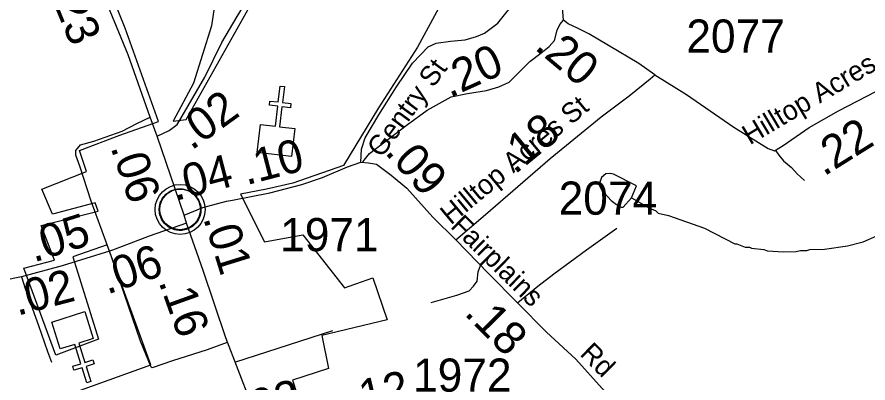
# Model space of a CAD drawing. Extents: x 1248224 to 1454986, y 825081 to 985870.
# Drawn here: x 1364245 to 1367456, y 897183 to 898562 of the extents above; entities that cross this region are included whole.
import ezdxf

# ---------------------------------------------------------------- set-up
doc = ezdxf.new("R2010")
doc.units = 0
for name, color, linetype in [('Exist Boundary Political City Limit New', 7, 'Continuous'), ('Exist Civil Demographics Community CELL', 7, 'Continuous'), ('Exist Cultural Church CELL', 7, 'Continuous'), ('Exist Hydrographic Misc Water Feature', 7, 'Continuous'), ('Exist Road Non-System Type 51', 7, 'Continuous'), ('Exist Road Primary NC Attributed', 7, 'Continuous'), ('Exist Road Primary NC Mileage Hundredths English Label', 7, 'Continuous'), ('Exist Road Secondary Mileage Hundredths English Label', 7, 'Continuous'), ('Exist Road Secondary Type 51 Attributed', 7, 'Continuous'), ('Exist Road Secondary Type 51 Label', 7, 'Continuous'), ('Exist Road Secondary Type 51 Number Label', 7, 'Continuous'), ('Map Preparation Boundary City Limit Buffer Line', 7, 'Continuous')]:
    doc.layers.add(name, color=color, linetype=linetype)

msp = doc.modelspace()

# ---------------------------------------------------------------- linework, layer by layer
at = {"layer": 'Exist Boundary Political City Limit New'}
for points in [[(1364998.5, 898666.6), (1364978.3, 898528.9), (1364910.8, 898313.1), (1364834.5, 898170.3), (1364883.3, 898176.2), (1365244.8, 898821)], [(1365948.5, 898804.5), (1365755.9, 898448.3), (1365609.2, 898220.1), (1365477.2, 898002.3), (1365285.6, 897935.8), (1365186.6, 897912.9), (1365088, 897895), (1365178.5, 897715.4), (1365323.8, 897741.8), (1365480, 897541.3), (1365587.4, 897579.3), (1365641.3, 897420.6), (1365395.1, 897361.3), (1365420.8, 897237.3), (1365284.5, 897193), (1365343.4, 897011.6)], [(1364632.4, 898116.9), (1364778, 898168.4), (1364652.9, 898520.5), (1364549.3, 898776.8)], [(1363808.7, 896913.4), (1364749.6, 897251.6), (1364585.4, 897703.9), (1364454.9, 897657.8), (1364551.7, 897347.7), (1364391, 897288.1), (1364270.5, 897615.5), (1364385.7, 897646.3), (1364335.8, 897776.9), (1364550.9, 897830.7), (1364539.1, 897862.5), (1364378.7, 897819.7), (1364338.6, 897913.3), (1364507.2, 897980.6), (1364480.7, 898059.2), (1364632.4, 898116.9)]]:
    msp.add_lwpolyline(points, dxfattribs=at)
at = {"layer": 'Exist Civil Demographics Community CELL'}
msp.add_lwpolyline([(1364782.7, 897849.4), (1364783.7, 897855), (1364785.4, 897861.5), (1364788.4, 897868.7), (1364791.3, 897874.5), (1364794.6, 897880.2), (1364798.4, 897885.3), (1364802.3, 897889.7), (1364806.9, 897894.3), (1364812.5, 897898.9), (1364817.9, 897902.5), (1364822.8, 897905.4), (1364827.8, 897907.9), (1364833.3, 897910.2), (1364838.9, 897912), (1364843.3, 897913.1), (1364848.1, 897913.9), (1364852.2, 897914.6), (1364858.6, 897914.9), (1364863, 897914.8), (1364868.7, 897914.5), (1364873.6, 897913.8), (1364878.5, 897912.8), (1364883.5, 897911.4), (1364888.7, 897909.4), (1364895.3, 897906.5), (1364901.6, 897903), (1364906.7, 897899.5), (1364911.8, 897895.4), (1364915.1, 897892.3), (1364919.3, 897887.9), (1364923.1, 897883.2), (1364926.2, 897878.6), (1364929.3, 897873.6), (1364931.8, 897868.5), (1364933.8, 897863.5), (1364935.4, 897858.5), (1364936.7, 897853.9), (1364937.8, 897847.8), (1364938.4, 897843.1), (1364938.6, 897837.1), (1364938.5, 897831.3), (1364937.9, 897825.6), (1364936.9, 897820.2), (1364935.3, 897814), (1364933.4, 897808.2), (1364931.1, 897803.1), (1364928, 897797.1), (1364924.7, 897791.8), (1364921.2, 897787.1), (1364917, 897782.3), (1364911.7, 897777.4), (1364906.7, 897773.2), (1364901.7, 897769.8), (1364897.4, 897767.3), (1364890.6, 897764.1), (1364883.4, 897761.3), (1364877.5, 897759.9), (1364870.9, 897758.6), (1364866.4, 897758.1), (1364861.9, 897757.9), (1364856.4, 897757.9), (1364852.1, 897758.3), (1364846.4, 897759), (1364840.5, 897760.3), (1364835.9, 897761.6), (1364830.8, 897763.5), (1364826.2, 897765.5), (1364822.3, 897767.7), (1364815.4, 897771.8), (1364809.9, 897776.1), (1364805, 897780.6), (1364800.5, 897785.4), (1364797.3, 897789.4), (1364794.3, 897793.5), (1364790.2, 897800.6), (1364788.5, 897804.2), (1364786.8, 897808.2), (1364784.2, 897816.4), (1364782.7, 897823.4), (1364782, 897828.6), (1364781.7, 897834.9), (1364781.6, 897839.6), (1364782.2, 897846.1)], close=True, dxfattribs=at)
for centre, radius in [((1364860.3, 897837), 94.3), ((1364860, 897837.2), 76.7)]:
    msp.add_circle(centre, radius, dxfattribs=at)
at = {"layer": 'Exist Cultural Church CELL'}
for points in [[(1365163.2, 898157.2), (1365219.8, 898150.7), (1365228.7, 898226.3), (1365196.9, 898230), (1365198.8, 898245.9), (1365230.5, 898242.2), (1365237.6, 898301.9), (1365253.5, 898300), (1365246.5, 898240.3), (1365278.2, 898236.6), (1365276.4, 898220.7), (1365244.6, 898224.4), (1365235.7, 898148.8), (1365292.9, 898142), (1365280.5, 898036.2), (1365150.8, 898051.5)], [(1364532.2, 897350.1), (1364477.9, 897333), (1364500.7, 897260.3), (1364531.2, 897269.9), (1364536, 897254.7), (1364505.4, 897245.1), (1364523.4, 897187.7), (1364508.2, 897182.9), (1364490.2, 897240.3), (1364459.6, 897230.7), (1364454.8, 897245.9), (1364485.4, 897255.5), (1364462.6, 897328.2), (1364407.5, 897311), (1364375.7, 897412.6), (1364500.3, 897451.7)]]:
    msp.add_lwpolyline(points, close=True, dxfattribs=at)
at = {"layer": 'Exist Hydrographic Misc Water Feature'}
for points in [[(1366563.3, 897880.8), (1366582.6, 897926.4), (1366495.2, 897970.3), (1366483.3, 897972.6), (1366467.2, 897971.1), (1366450.9, 897957.4), (1366442.4, 897935.6), (1366442.3, 897927.6), (1366449.9, 897911.4), (1366487, 897870.6), (1366506.7, 897856.1), (1366524.4, 897845.7), (1366532.4, 897845.6), (1366563.3, 897880.8)], [(1366563.3, 897880.8), (1366636.3, 897839.1), (1366654.2, 897832.8), (1366663.9, 897822.5), (1366703.7, 897813.6), (1366838.7, 897766.5), (1366953.4, 897707.9), (1366961.4, 897707.7), (1366993.1, 897695), (1367009.1, 897694.6), (1367017, 897690.4), (1367062.9, 897685.4), (1367076.8, 897681.1), (1367136.8, 897677.7), (1367184.8, 897678.7), (1367200.9, 897682.2), (1367224.9, 897681.7), (1367237, 897685.4), (1367292, 897687.6), (1367379.3, 897699.3), (1367438.2, 897714.3), (1367490.1, 897737.6)]]:
    msp.add_lwpolyline(points, dxfattribs=at)
at = {"layer": 'Exist Road Non-System Type 51'}
msp.add_line((1365066.5, 897261.8), (1365436.6, 897381.2), dxfattribs=at)
for points in [[(1365549.2, 898017), (1365574.7, 898047.8), (1365712.9, 898153.6), (1365793.1, 898211.6), (1365883.5, 898261.1), (1365944.9, 898274.8), (1366016.5, 898285), (1366062.6, 898298.7), (1366101.8, 898317.4), (1366179.4, 898394.9), (1366221.3, 898426), (1366252.4, 898450.9), (1366272.6, 898474.2), (1366283.5, 898513.1), (1366292.8, 898534.8), (1366306.8, 898550.8)], [(1364593.2, 897680.1), (1364524.8, 897867.8), (1364481.8, 898000.7), (1364466.2, 898041.8), (1364466.2, 898059.4), (1364483.8, 898080.9), (1364534.6, 898094.5), (1364642, 898131.7), (1364696.7, 898161), (1364747.5, 898184.5)], [(1367107.8, 898058.1), (1367119.6, 898041.9), (1367137.9, 898019.9), (1367167.3, 897994.9), (1367188.5, 897971.4), (1367217.1, 897945.7)], [(1366134.7, 897486.2), (1366210.2, 897547.5), (1366270.1, 897594.6), (1366394.1, 897684.5), (1366508.2, 897765.8)], [(1365038.3, 897335.7), (1364962.8, 897307.1), (1364831.6, 897265.8), (1364754.6, 897240.1), (1364750.4, 897242.9), (1364710.4, 897340), (1364634.9, 897559.7), (1364593.2, 897680.1)], [(1365808.2, 897486.2), (1365905.1, 897513.3), (1365950.7, 897530.4), (1365967.9, 897547.5), (1365980.7, 897566.1), (1365985, 897601.8), (1365993.5, 897626)], [(1364261.4, 897583.3), (1364275.1, 897538.4), (1364325.9, 897399.6), (1364359.1, 897301.8), (1364374.7, 897260.8)]]:
    msp.add_lwpolyline(points, dxfattribs=at)
at = {"layer": 'Exist Road Primary NC Attributed'}
for points in [[(1364774, 898113.2), (1364747.5, 898184.5), (1364664.3, 898419.9), (1364560.6, 898671.5), (1364470.9, 898852.5), (1364377.5, 899046.2), (1364360.5, 899077.6), (1364311.3, 899166.9), (1364277.3, 899229.8)], [(1364875.2, 897815.4), (1364774, 898113.2)], [(1364884.6, 897785.1), (1364875.2, 897815.4)], [(1365166, 896984.6), (1365125.2, 897111.1), (1365033.1, 897352.6), (1364947.6, 897607.3), (1364884.6, 897785.1)]]:
    msp.add_lwpolyline(points, dxfattribs=at)
at = {"layer": 'Exist Road Secondary Type 51 Attributed'}
for points in [[(1364858.6, 898173.2), (1364953, 898335.6), (1365017.6, 898466.4), (1365075.3, 898565), (1365138, 898667.9), (1365195.8, 898786.9), (1365256.9, 898870.2), (1365306.2, 898933.1), (1365362.2, 899007.9), (1365443.4, 899105.5), (1365537.4, 899205.2), (1365647.2, 899319.7), (1365729.1, 899401.8), (1365896.1, 899562.8), (1365947.1, 899603.6), (1366000.3, 899641), (1366070.5, 899682.9), (1366173.2, 899743.7), (1366197, 899759.6)], [(1366651.9, 898345), (1366591.7, 898387.1), (1366477.2, 898455.3), (1366402.2, 898499), (1366359.9, 898520.8), (1366324.5, 898537.2), (1366306.8, 898550.8), (1366304, 898583.6), (1366308.1, 898627.3), (1366320.4, 898658.6), (1366347.7, 898692.8), (1366384.5, 898718.7), (1366424, 898736.4), (1366557.6, 898782.8), (1366713.1, 898829.2), (1366772.7, 898836.7), (1366825.9, 898832.6)], [(1365542.5, 898014.8), (1365544.7, 898063.7), (1365558.4, 898107.3), (1365610.4, 898193.7), (1365676.8, 898299.9), (1365737.6, 898388), (1365796.4, 898450.7), (1365827, 898464.5), (1365881.2, 898471.4), (1365935.4, 898476), (1365978.2, 898489), (1366008.8, 898501.2), (1366058.9, 898539.9), (1366131.5, 898629.4), (1366187.9, 898699.5), (1366221.5, 898736.5)], [(1365901.2, 897721.9), (1366012.7, 897817.5), (1366256.8, 898029), (1366449, 898185.9), (1366555.1, 898265.8), (1366634.2, 898330), (1366651.9, 898345)], [(1366651.9, 898345), (1366771, 898270.3), (1366949.6, 898147.5), (1367079.1, 898067), (1367103.6, 898057.4), (1367136.4, 898077.9), (1367234.5, 898146.1), (1367345, 898208.9), (1367485.4, 898281.2), (1367558.7, 898327.2), (1367613.2, 898358.6), (1367626.6, 898369.8)], [(1364774, 898113.2), (1364818.8, 898135), (1364849.4, 898157.1), (1364858.6, 898173.2)], [(1365058.5, 897872.1), (1365198.2, 897900.1), (1365319.4, 897931.5), (1365397.8, 897957.7), (1365491.9, 897997.4), (1365542.5, 898014.8)], [(1365542.5, 898014.8), (1365570.8, 898013.2), (1365601.3, 898007.9), (1365656.3, 897966.6), (1365715.9, 897916.9), (1365814.4, 897807.6), (1365901.2, 897721.9)], [(1364875.2, 897815.4), (1364946.2, 897844.7), (1365035.1, 897867.7), (1365058.5, 897872.1)], [(1364884.6, 897785.1), (1364743.9, 897736.2), (1364667.8, 897706.9), (1364605.5, 897683.9)], [(1365901.2, 897721.9), (1366023.4, 897595.1), (1366242.9, 897374), (1366353.4, 897273), (1366452.5, 897161.8), (1366522.1, 897094.9), (1366557.5, 897067.7), (1366594.3, 897044.5)], [(1364605.5, 897683.9), (1364593.2, 897680.1), (1364415.1, 897624.3), (1364261.4, 897583.3)], [(1364261.4, 897583.3), (1364193.1, 897568.5), (1364118.1, 897549.5), (1364054.7, 897540.6), (1363950.5, 897507.5), (1363927.7, 897505), (1363916.6, 897484.8), (1363904.3, 897446)]]:
    msp.add_lwpolyline(points, dxfattribs=at)
at = {"layer": 'Map Preparation Boundary City Limit Buffer Line'}
for points in [[(1364998.5, 898666.6), (1364978.3, 898528.9), (1364910.8, 898313.1), (1364834.5, 898170.3), (1364883.3, 898176.2), (1365244.8, 898821)], [(1365948.5, 898804.5), (1365755.9, 898448.3), (1365609.2, 898220.1), (1365477.2, 898002.3), (1365285.6, 897935.8), (1365186.6, 897912.9), (1365088, 897895), (1365178.5, 897715.4), (1365323.8, 897741.8), (1365480, 897541.3), (1365587.4, 897579.3), (1365641.3, 897420.6), (1365395.1, 897361.3), (1365420.8, 897237.3), (1365284.5, 897193), (1365343.4, 897011.6)], [(1364632.4, 898116.9), (1364778, 898168.4), (1364652.9, 898520.5), (1364549.3, 898776.8)], [(1363808.7, 896913.4), (1364749.6, 897251.6), (1364585.4, 897703.9), (1364454.9, 897657.8), (1364551.7, 897347.7), (1364391, 897288.1), (1364270.5, 897615.5), (1364385.7, 897646.3), (1364335.8, 897776.9), (1364550.9, 897830.7), (1364539.1, 897862.5), (1364378.7, 897819.7), (1364338.6, 897913.3), (1364507.2, 897980.6), (1364480.7, 898059.2), (1364632.4, 898116.9)]]:
    msp.add_lwpolyline(points, dxfattribs=at)

# ---------------------------------------------------------------- texts
at = {"layer": 'Exist Road Primary NC Mileage Hundredths English Label'}
for s, rotation, p in [('.23', 292.3841, (1364362.2, 898661.5)), ('.06', 288.7549, (1364596.7, 898071.4)), ('.01', 287.2287, (1364946.6, 897804.2)), ('.16', 289.7417, (1364778, 897564.1))]:
    msp.add_text(s, height=125, rotation=rotation, dxfattribs=at).set_placement(p)
at = {"layer": 'Exist Road Secondary Mileage Hundredths English Label'}
for s, rotation, p in [('.20', 319.9371, (1366194, 898443.9)), ('.20', 24.2462, (1365877.5, 898256.8)), ('.02', 35.8586, (1364903.1, 898057.4)), ('.18', 39.2249, (1366123.1, 897966.6)), ('.22', 32.0281, (1367289.5, 897960)), ('.10', 14.5111, (1365110.4, 897928.2)), ('.09', 312.0292, (1365629.4, 898050.7)), ('.04', 14.5213, (1364842.3, 897868.6)), ('.05', 17.5153, (1364308, 897636.5)), ('.06', 19.171, (1364584.8, 897515.4)), ('.02', 14.6317, (1364245.8, 897435.7)), ('.18', 314.798, (1365929, 897441.8)), ('.12', 13.2005, (1365507.3, 897058.1)), ('.03', 15.6222, (1365102.7, 897018))]:
    msp.add_text(s, height=125, rotation=rotation, dxfattribs=at).set_placement(p)
at = {"layer": 'Exist Road Secondary Type 51 Label'}
for s, rotation, p in [('Hilltop Acres St', 30.7553, (1367010.2, 898078.6)), ('Gentry St', 53.5758, (1365620.1, 898028.4)), ('Hilltop Acres St', 39.7322, (1365881.4, 897776.3)), ('Fairplains         Rd', 315.4016, (1365876.8, 897770.2))]:
    msp.add_text(s, height=75, rotation=rotation, dxfattribs=at).set_placement(p)
at = {"layer": 'Exist Road Secondary Type 51 Number Label'}
for s, p in [('2077', (1366770.6, 898428.3)), ('2074', (1366288.7, 897817.2)), ('1971', (1365237.6, 897679.6)), ('1972', (1365739.2, 897149.9))]:
    msp.add_text(s, height=125, dxfattribs=at).set_placement(p)

doc.saveas('drawing.dxf')
